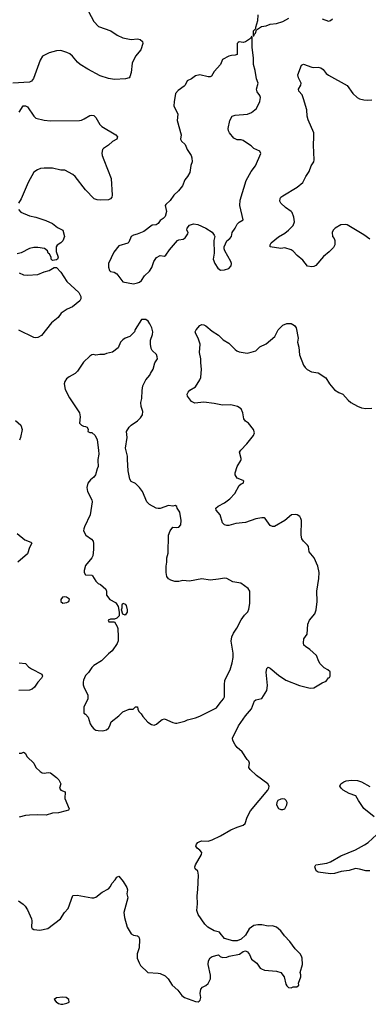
# Model space of a CAD drawing. Header units: inches. Extents: x 1839270 to 1929235, y 762242 to 910350.
# Tile 318 of 362: x 1894695 to 1898054, y 854745 to 864241. Entities that reach past the tile are written whole.
import ezdxf

# ---------------------------------------------------------------- set-up
doc = ezdxf.new("R2010")
doc.units = ezdxf.units.IN
doc.header["$MEASUREMENT"] = 0
doc.layers.add('B8895', color=7, linetype='Continuous')
doc.layers.add('B8896', color=7, linetype='Continuous')

msp = doc.modelspace()

# ---------------------------------------------------------------- linework, layer by layer
at = {"layer": 'B8895', "color": 5}
for points, elevation in [([(1894681.6, 855741.6), (1894727.7, 855710), (1894747.7, 855690), (1894770, 855654.8), (1894808.7, 855568.7), (1894812.2, 855550), (1894808.9, 855490), (1894816.1, 855476.1), (1894830, 855464.6), (1894890, 855458.5), (1894964.7, 855475.3), (1895088, 855570), (1895127.3, 855630), (1895161.5, 855670), (1895207, 855793), (1895250, 855797.6), (1895390, 855773), (1895410, 855773), (1895430, 855779.3), (1895490, 855826), (1895550, 855857.1), (1895570, 855880.7), (1895582.9, 855910), (1895614.6, 855945.4), (1895630, 855971), (1895650, 855980.7), (1895690.4, 855930), (1895726.4, 855870), (1895732.2, 855850), (1895728.8, 855810), (1895736.5, 855770), (1895697.1, 855630), (1895703.4, 855583.4), (1895730.6, 855490), (1895770, 855424), (1895790, 855410.6), (1895830, 855406), (1895839.8, 855399.8), (1895847.3, 855387.3), (1895850.4, 855370), (1895846, 855290), (1895826.4, 855230), (1895828.4, 855190), (1895845.8, 855145.8), (1895860.5, 855120.5), (1895931.1, 855051.1), (1896030, 855046.4), (1896050, 855041.6), (1896097.7, 855017.7), (1896124.9, 854990), (1896164.9, 854930), (1896220.3, 854880.3), (1896258.7, 854830), (1896281.6, 854810), (1896390, 854770.3), (1896415.3, 854770), (1896426, 854774), (1896435.2, 854784.8), (1896441.6, 854810), (1896435.1, 854850), (1896439, 854890), (1896455.3, 854910), (1896490, 854926.8), (1896510, 854946.8), (1896534.5, 854990), (1896534.8, 855025.2), (1896512.3, 855130), (1896515.5, 855164.5), (1896530, 855191.3), (1896550, 855204.7), (1896610, 855222), (1896626.4, 855206.4), (1896650, 855196), (1896690, 855198.8), (1896712.1, 855207.9), (1896811.6, 855228.4), (1896850, 855254.8), (1896870, 855261), (1896890.5, 855250.5), (1896910, 855224.7), (1896930, 855181), (1896981.1, 855141.1), (1897013.4, 855093.4), (1897025.2, 855085.2), (1897054.9, 855074.9), (1897170, 855063), (1897211, 855050), (1897244.7, 855010), (1897259.8, 854939.8), (1897270, 854922), (1897286.4, 854906.4), (1897310, 854904.7), (1897331.6, 854911.6), (1897367.3, 854912.7), (1897386, 854930), (1897382, 854950), (1897405.2, 855010), (1897405.2, 855030), (1897399, 855050), (1897419, 855130), (1897416, 855190), (1897409.4, 855210), (1897398, 855230), (1897350, 855281.2), (1897299.7, 855350), (1897245.9, 855405.9), (1897210, 855454.8), (1897170, 855489.7), (1897130, 855501.4), (1897090, 855499.8), (1897029.1, 855510.9), (1896990, 855512), (1896950, 855503.9), (1896907.5, 855472.5), (1896870, 855412.7), (1896828.2, 855371.8), (1896790, 855357), (1896750, 855357), (1896670, 855378), (1896626, 855430), (1896622, 855442), (1896570, 855454), (1896507.7, 855487.7), (1896478, 855518), (1896416, 855610), (1896402, 855650), (1896407.5, 855712.5), (1896404, 855790), (1896412.2, 855852.2), (1896418.2, 855990), (1896410, 856029.2), (1896386, 856050), (1896381.6, 856070), (1896388.3, 856090), (1896445.6, 856190), (1896449.4, 856210), (1896431.6, 856231.6), (1896405.2, 856250), (1896393.2, 856270), (1896397.2, 856290), (1896410, 856306), (1896430, 856316), (1896450, 856321), (1896510, 856319.1), (1896550, 856330.5), (1896630, 856368.2), (1896730, 856428.2), (1896790, 856453.4), (1896850, 856471.3), (1896868.7, 856490), (1896886, 856550), (1896919.7, 856610), (1897087.3, 856810), (1897097.2, 856830), (1897098.3, 856850), (1897087.6, 856870), (1896978.4, 856950), (1896914.5, 857010), (1896904.5, 857030), (1896909.2, 857070), (1896904, 857090), (1896887.3, 857107.3), (1896839.3, 857179.3), (1896790, 857220.5), (1896770, 857247.8), (1896748.3, 857290), (1896746.6, 857310), (1896804.8, 857430), (1896870, 857527.2), (1896930, 857594.9), (1896957.6, 857670), (1896970, 857682.4), (1897030, 857695.5), (1897077.4, 857770), (1897081.8, 857818.2), (1897071.3, 857948.7), (1897076.2, 857983.8), (1897090, 857997.3), (1897110, 857986), (1897190, 857917.6), (1897261, 857870), (1897390, 857820.7), (1897495.3, 857795.3), (1897530, 857796), (1897610, 857844.7), (1897650, 857862), (1897670, 857894), (1897682, 857898), (1897686, 857910), (1897686, 857950), (1897666, 857970), (1897630, 857988.7), (1897590, 858028.7), (1897577.2, 858050), (1897554.5, 858110), (1897490, 858166), (1897450, 858194), (1897434, 858210), (1897429, 858230), (1897434, 858270), (1897465.6, 858314.4), (1897473.2, 858410), (1897489.2, 858450), (1897539.3, 858510), (1897551.9, 858548.1), (1897562.9, 858630), (1897557.6, 858730), (1897579.3, 858850), (1897582, 858910), (1897569.5, 858969.5), (1897532.3, 859050), (1897486, 859110), (1897478.9, 859158.9), (1897470, 859174), (1897429.2, 859210), (1897414.2, 859234.2), (1897407, 859270), (1897409.3, 859410), (1897405.2, 859430), (1897394, 859450), (1897370, 859464), (1897350, 859469), (1897315.3, 859464.7), (1897251, 859410), (1897150, 859354.5), (1897130, 859352.7), (1897110, 859361.2), (1897059, 859430), (1897050, 859436), (1897030, 859438), (1896970, 859427), (1896870, 859392), (1896776.7, 859383.3), (1896710, 859361.2), (1896690, 859362), (1896669.1, 859369.1), (1896650, 859388), (1896626.8, 859466.8), (1896589, 859510), (1896584, 859530), (1896609, 859550), (1896670, 859581.3), (1896719.6, 859620.4), (1896769, 859671), (1896810, 859748.2), (1896830, 859765.5), (1896850, 859771.3), (1896855.6, 859790), (1896850, 859796.2), (1896790, 859818.9), (1896770.9, 859850), (1896769.9, 859870.1), (1896789.8, 859930), (1896827.3, 859990), (1896828.4, 860000)], 620), ([(1895448.6, 860000), (1895446.7, 859990), (1895450.5, 859930), (1895440.7, 859910), (1895424, 859850), (1895410.3, 859829.7), (1895378, 859802), (1895350.8, 859770), (1895340.7, 859730), (1895347.7, 859690), (1895390.3, 859610.3), (1895392.7, 859590), (1895374.9, 859465.1), (1895318, 859350), (1895311.3, 859330), (1895311, 859310), (1895331.3, 859270), (1895386, 859230), (1895402.8, 859210), (1895407.3, 859190), (1895407.3, 859130), (1895401, 859070), (1895391, 859050), (1895330, 858978), (1895316, 858930), (1895316, 858910), (1895330, 858886), (1895390, 858882), (1895396.9, 858876.9), (1895427.1, 858827.1), (1895450, 858804.7), (1895473.7, 858793.7), (1895524.7, 858750), (1895531.6, 858728.4), (1895532, 858690), (1895564.7, 858650), (1895618.8, 858618.8), (1895627.3, 858607.3), (1895642.8, 858582.8), (1895652.7, 858527.3), (1895654, 858490), (1895630, 858468), (1895610, 858458), (1895570, 858459), (1895546, 858450), (1895552.7, 858432.7), (1895610, 858434), (1895634.8, 858390), (1895640.7, 858370), (1895644.9, 858290), (1895644, 858250), (1895635.2, 858224.8), (1895587.5, 858152.5), (1895550, 858125.2), (1895482.5, 858057.5), (1895410, 858012.7), (1895390, 857993.2), (1895356.4, 857943.6), (1895330, 857917.2), (1895310.7, 857870), (1895307.7, 857850), (1895307.3, 857827.3), (1895316, 857796), (1895351, 857731), (1895351, 857690), (1895312, 857610), (1895312.7, 857552.7), (1895330, 857542), (1895354.6, 857514.6), (1895374.9, 857450), (1895390, 857424), (1895410, 857402), (1895430, 857388), (1895450, 857384.9), (1895490, 857382.8), (1895510, 857386.8), (1895530, 857391), (1895552.1, 857407.9), (1895564, 857430), (1895575.3, 857470), (1895650, 857526), (1895690, 857564.7), (1895748.9, 857591.1), (1895787.3, 857592.7), (1895810, 857614), (1895830, 857614), (1895832, 857590), (1895842, 857570), (1895866.4, 857546.4), (1895881.4, 857521.4), (1895930, 857464.7), (1895963.5, 857443.5), (1895990, 857438), (1896013.6, 857446.4), (1896038, 857470), (1896068, 857490), (1896090, 857498), (1896170, 857461), (1896196.9, 857456.9), (1896210, 857456), (1896285.6, 857474.4), (1896312.9, 857487.1), (1896390, 857507.3), (1896430, 857524), (1896590, 857603.8), (1896626.2, 857653.8), (1896659.5, 857690), (1896669.6, 857710), (1896667.5, 857827.5), (1896672.9, 857867.1), (1896689.7, 857910.3), (1896724.5, 857970), (1896741.7, 858038.3), (1896751.3, 858090), (1896751.6, 858130), (1896733.4, 858246.6), (1896740.5, 858290), (1896754.9, 858325.1), (1896787.3, 858372.7), (1896828.6, 858451.4), (1896861.1, 858498.9), (1896893.2, 858530), (1896903.2, 858556.8), (1896913.2, 858610), (1896912.7, 858730), (1896895.9, 858755.9), (1896824.9, 858804.9), (1896750, 858820.5), (1896690, 858852), (1896670, 858856.2), (1896610, 858844.5), (1896530, 858836), (1896450, 858847), (1896330, 858824.2), (1896267.7, 858832.3), (1896230, 858824), (1896190, 858824), (1896150, 858834), (1896130, 858848.7), (1896114, 858870), (1896105.2, 858910), (1896105.2, 858970), (1896114, 859010), (1896113.2, 859050), (1896124.1, 859095.9), (1896129.2, 859270), (1896145.2, 859310), (1896170, 859346), (1896210, 859343), (1896230, 859346.4), (1896246.6, 859370), (1896252.3, 859410), (1896236.9, 859490), (1896212.7, 859530), (1896210, 859546), (1896194.6, 859554.6), (1896170.9, 859549.1), (1896130, 859555.1), (1896050, 859525.2), (1896030, 859525.2), (1896010, 859529), (1895945.1, 859565.1), (1895921.2, 859590), (1895879, 859690), (1895850, 859728), (1895810, 859768), (1895770, 859788), (1895755.3, 859810), (1895739, 859890), (1895734, 860000)], 640), ([(1894670, 859286), (1894743.5, 859223.5), (1894801, 859201), (1894810.7, 859190.7), (1894790.7, 859150), (1894770, 859089.2), (1894675.5, 859010)], 620), ([(1894690, 858039.3), (1894750, 858030.8), (1894779.9, 857999.9), (1894810, 857979.1), (1894907.7, 857927.7), (1894913.4, 857910), (1894905.5, 857890), (1894869.1, 857850.9), (1894836.7, 857803.3), (1894815.5, 857784.5), (1894790, 857775.6), (1894686, 857770)], 620), ([(1894690, 857165.5), (1894711.9, 857168.1), (1894730, 857176), (1894747.3, 857167.3), (1894767.3, 857130), (1894830, 857070.7), (1894850.6, 857030), (1894890.7, 856990), (1894910, 856978.4), (1894930, 856974.9), (1894970, 856981.6), (1894990, 856976.3), (1895050, 856931), (1895070.8, 856910), (1895090.8, 856870), (1895077.3, 856830), (1895090, 856811), (1895134.4, 856794.4), (1895130.8, 856730), (1895171.3, 856630), (1895163.6, 856616.4), (1895142, 856610), (1895070, 856592.3), (1895010, 856589.5), (1894950.2, 856569.8), (1894870, 856572.1), (1894790, 856568.3), (1894750, 856564.7), (1894690, 856549.5)], 620), ([(1898110, 856553.6), (1898010, 856632.3), (1897958.9, 856710), (1897935.4, 856755.4), (1897870, 856777.7), (1897812.3, 856810), (1897792.3, 856830), (1897780.9, 856850), (1897790, 856871), (1897818, 856890), (1897840.9, 856899.1), (1897893.4, 856906.6), (1897950, 856904.2), (1897990, 856891.5), (1898070, 856846.4)], 580), ([(1898070, 856031.9), (1898030, 856033.1), (1897968.7, 856048.7), (1897930, 856052.9), (1897870, 856033.6), (1897792.9, 856027.1), (1897730, 856007.3), (1897690, 856004.2), (1897570, 856018), (1897551.9, 856031.9), (1897538, 856070), (1897550, 856090.3), (1897653.6, 856106.4), (1897690, 856118), (1897790, 856175.6), (1897930, 856235.5), (1898018.3, 856281.7), (1898054.4, 856305.6), (1898137.5, 856382.5)], 580)]:
    msp.add_lwpolyline(points, dxfattribs=dict(at, elevation=elevation))
for points, elevation in [([(1895130, 858673.2), (1895106, 858670), (1895090.8, 858650), (1895091, 858630), (1895110, 858614.8), (1895150, 858618.8), (1895168.7, 858630), (1895173.2, 858653.2), (1895146, 858670)], 640), ([(1895710, 858498), (1895687.3, 858507.3), (1895675.3, 858550), (1895682, 858570), (1895683.1, 858596.9), (1895690, 858612), (1895710, 858604.7), (1895721, 858590), (1895730.8, 858550), (1895730, 858526)], 640), ([(1897230, 856727), (1897210, 856723.7), (1897184, 856710), (1897173.4, 856690), (1897170.4, 856670), (1897190, 856633), (1897210, 856622.4), (1897230, 856622), (1897250, 856630.8), (1897257.7, 856642.3), (1897269.5, 856670), (1897271.3, 856690), (1897263.7, 856710), (1897250, 856723.7)], 620), ([(1895110, 854813), (1895050, 854808.7), (1895026.8, 854790), (1895044.7, 854770), (1895070, 854752), (1895090, 854744.7), (1895110, 854746), (1895150, 854756), (1895170, 854766), (1895169.2, 854790), (1895142, 854810)], 620)]:
    msp.add_lwpolyline(points, close=True, dxfattribs=dict(at, elevation=elevation))
at = {"layer": 'B8896', "color": 5}
for points, elevation in [([(1895359.2, 864319.2), (1895410, 864223.8), (1895455.6, 864175.6), (1895572.8, 864132.8), (1895633, 864093), (1895690, 864066.4), (1895770, 864050.4), (1895830, 864056.4), (1895854.8, 864050), (1895877.3, 864030), (1895880.7, 864010), (1895860.7, 863950), (1895810.4, 863889.6), (1895778.8, 863821.2), (1895770.5, 863730), (1895757.3, 863690), (1895750, 863681.2), (1895714, 863670), (1895610, 863663.7), (1895550, 863674.5), (1895470, 863699.5), (1895350, 863764), (1895277, 863810), (1895250.9, 863830.9), (1895204.7, 863890), (1895178.4, 863910), (1895150, 863925.4), (1895090, 863943), (1895050, 863939.7), (1894979.9, 863920.1), (1894914, 863890), (1894890.4, 863849.6), (1894827.1, 863672.9), (1894810, 863647.3), (1894790, 863637.6), (1894627.7, 863627.7)], 620), ([(1896990.7, 864289.3), (1896987.3, 864230), (1896966.8, 864166.8), (1896966.8, 864153.2), (1896944, 864130), (1896943.6, 864083.6), (1896950, 864084.7), (1896958, 864102), (1896968, 864110), (1896976.4, 864143.6), (1897023.7, 864176.3), (1897070, 864181), (1897110, 864198), (1897170, 864202.8), (1897230, 864223), (1897290, 864256.4)], 640), ([(1897610, 864250.4), (1897670, 864228.2), (1897690, 864233.4), (1897710, 864250.5)], 640), ([(1898070, 862125.1), (1898010, 862167.3), (1897850, 862260.9), (1897830, 862266.6), (1897790, 862262.7), (1897736, 862230), (1897716, 862210), (1897706.8, 862190), (1897710.9, 862150.9), (1897726, 862130), (1897730.5, 862110.5), (1897730.4, 862070), (1897717.7, 862042.3), (1897678.7, 862001.3), (1897623.2, 861956.8), (1897550, 861869.3), (1897530, 861859.3), (1897510, 861857.2), (1897470, 861865.2), (1897422, 861922), (1897370, 861967), (1897330, 862009.5), (1897310, 862020.7), (1897250, 862039.5), (1897210, 862035.6), (1897108.7, 862050), (1897108.7, 862070), (1897119, 862090), (1897190, 862147.7), (1897250, 862182), (1897286.6, 862210), (1897330, 862257.3), (1897344.2, 862290), (1897337.7, 862337.7), (1897319.7, 862379.7), (1897311.1, 862391.1), (1897255.1, 862430), (1897212.3, 862470), (1897200.9, 862490), (1897203.9, 862516.1), (1897212.7, 862530), (1897230, 862543), (1897370, 862626.4), (1897425.1, 862670), (1897452, 862730), (1897484.6, 862775.4), (1897503.6, 862830), (1897529.6, 862870), (1897534.3, 862890), (1897525.1, 863030), (1897531, 863111), (1897528.3, 863150), (1897475.6, 863275.6), (1897465.6, 863310), (1897462.6, 863370), (1897430, 863479), (1897415.6, 863515.6), (1897386, 863550), (1897382.7, 863570), (1897405.2, 863610), (1897406, 863630), (1897380.8, 863680.8), (1897376.2, 863710), (1897410, 863801), (1897430, 863813), (1897510, 863782.8), (1897530, 863778.8), (1897570, 863784), (1897596.1, 863776.1), (1897619, 863759), (1897650, 863720.7), (1897670, 863706.8), (1897850, 863606), (1897904, 863530), (1897946.8, 863490), (1897970, 863476.3), (1898012.7, 863467.3), (1898050, 863464), (1898090, 863467.3)], 620), ([(1894689.6, 863350), (1894729.2, 863410), (1894750, 863410.6), (1894770, 863400.7), (1894832, 863310), (1894850, 863290.4), (1894931.5, 863271.5), (1894990, 863266.7), (1895270, 863268.9), (1895290, 863272.2), (1895316, 863284), (1895370, 863317.1), (1895390, 863320.5), (1895410, 863316.3), (1895430, 863298.8), (1895467.7, 863230), (1895487.3, 863210), (1895621, 863130), (1895638, 863110), (1895631.3, 863090), (1895590, 863066.6), (1895550.3, 863029.7), (1895501.7, 862998.3), (1895494, 862990), (1895487.9, 862952.1), (1895490.7, 862930), (1895504.9, 862890), (1895576, 862710), (1895586, 862550), (1895583, 862530), (1895568.5, 862511.5), (1895550, 862504.7), (1895470, 862499.6), (1895442, 862502), (1895413.1, 862513.1), (1895330, 862600.9), (1895230, 862727.3), (1895207, 862747), (1895130, 862788), (1895090, 862790.8), (1895010, 862808.9), (1894930, 862808.9), (1894895.4, 862804.6), (1894865.6, 862794.4), (1894831.3, 862768.7), (1894775.8, 862670), (1894707.3, 862512.7), (1894683, 862470)], 620), ([(1894683, 862410), (1894705.4, 862385.4), (1894790, 862348.8), (1894850, 862336.4), (1894945.1, 862305.1), (1895010, 862273.7), (1895057.5, 862237.5), (1895110.8, 862210), (1895126, 862150), (1895110.5, 862109.5), (1895090, 862089), (1895055.3, 862064.7), (1895044.7, 862050), (1895045.4, 862005.4), (1895064.7, 861950), (1895058, 861930), (1895050, 861924), (1895010, 861918), (1894998, 861930), (1894998, 861950), (1894980.4, 861980.4), (1894970, 861988), (1894962, 862010), (1894932.9, 862032.9), (1894870, 862043.7), (1894830, 862044.5), (1894790, 862033.6), (1894710, 861993.6), (1894670, 861983.7)], 620), ([(1894690, 861799.1), (1894730, 861780.5), (1894770, 861775.5), (1894870, 861783.8), (1894930, 861810.6), (1894978.9, 861821.1), (1895026, 861850), (1895050.7, 861850.7), (1895090, 861806), (1895150, 861717.3), (1895264.9, 861610), (1895285.5, 861570), (1895284.9, 861550), (1895273.4, 861530), (1895202.8, 861470), (1895152.4, 861447.6), (1895096, 861410), (1895066, 861370), (1895002.3, 861317.7), (1894903.4, 861196.6), (1894870, 861175.1), (1894847.1, 861172.9), (1894830, 861177), (1894685.1, 861245.1)], 620), ([(1895734, 860000), (1895732.7, 860030), (1895713.2, 860110), (1895729.2, 860210), (1895725.2, 860270), (1895748.7, 860310), (1895768.7, 860330), (1895830, 860370.8), (1895859.3, 860400.7), (1895877.6, 860430), (1895882, 860462), (1895866, 860510), (1895863.7, 860550), (1895871.5, 860588.5), (1895874, 860666), (1895882, 860710), (1895911.9, 860768.1), (1895950, 860811.3), (1895955.6, 860830), (1895980.4, 860870), (1895998.3, 860930), (1896021.4, 860970), (1896021, 860990), (1896011.9, 861011.9), (1895972.7, 861050), (1895961.2, 861070), (1895954, 861110), (1895954, 861150), (1895974.2, 861205.8), (1895977, 861230), (1895967.5, 861267.5), (1895950, 861308), (1895933.2, 861333.2), (1895910, 861348), (1895870, 861348), (1895806.4, 861253.6), (1895802, 861230), (1895755.3, 861184.7), (1895710, 861169), (1895690, 861153.2), (1895667.7, 861130), (1895642.5, 861077.5), (1895590, 861033.2), (1895530, 861020.9), (1895510, 861012.3), (1895467.9, 861012.1), (1895430, 861004), (1895407.1, 861012.9), (1895390, 861008.7), (1895370, 860995.3), (1895310, 860939), (1895250.6, 860850), (1895230.7, 860830), (1895170, 860795.6), (1895144.4, 860775.6), (1895129, 860751), (1895123.7, 860730), (1895134.1, 860674.1), (1895174.3, 860594.3), (1895271, 860450), (1895276, 860410), (1895270.8, 860350), (1895291.3, 860330), (1895310, 860320.7), (1895330, 860318.8), (1895344.7, 860310), (1895356, 860290), (1895351.3, 860270), (1895370, 860258.8), (1895390, 860258.8), (1895420.5, 860230), (1895440.3, 860190), (1895455.8, 860090), (1895458, 860050), (1895448.6, 860000)], 640), ([(1896828.4, 860000), (1896829.6, 860010), (1896812.3, 860070), (1896824.5, 860090), (1896882.9, 860150), (1896949.3, 860230), (1896957.5, 860257.5), (1896947.2, 860287.2), (1896899, 860350), (1896870, 860369), (1896854, 860390), (1896843.7, 860450), (1896827.7, 860487.7), (1896793.2, 860510), (1896730, 860524.8), (1896650, 860522.2), (1896570, 860538.5), (1896470, 860551.1), (1896382.7, 860542.7), (1896350, 860557.2), (1896312.3, 860610), (1896309.5, 860630), (1896317.2, 860650), (1896333.6, 860666.4), (1896390, 860699.1), (1896431.9, 860768.1), (1896439.3, 860790), (1896446, 860870), (1896439.3, 860930), (1896442, 860970), (1896426.6, 861030), (1896435.1, 861110), (1896416.3, 861170), (1896392, 861210), (1896386, 861230), (1896394.5, 861250), (1896430, 861290.7), (1896450, 861300.5), (1896470, 861298.4), (1896490, 861288.4), (1896550, 861236.4), (1896610, 861197.1), (1896654.4, 861154.4), (1896710, 861119.5), (1896770, 861060.3), (1896788.2, 861048.2), (1896810, 861038), (1896885.5, 861025.5), (1896927, 861033), (1896970, 861048.7), (1897010, 861084.9), (1897070, 861115.8), (1897155.2, 861184.8), (1897185.1, 861250), (1897230, 861294.4), (1897270, 861310.4), (1897311.8, 861311.8), (1897344, 861290), (1897359.1, 861270), (1897378, 861170), (1897373.4, 861130), (1897383.7, 861083.7), (1897391.8, 861010), (1897430.2, 860910), (1897446.3, 860886.3), (1897466.8, 860866.8), (1897505.9, 860845.9), (1897570, 860833.4), (1897646.6, 860786.6), (1897679.5, 860730), (1897728.2, 860670), (1897770, 860646.4), (1897810, 860630.4), (1897860.7, 860570), (1897886.8, 860550), (1897950, 860514.4), (1897990, 860497.6), (1898030, 860492), (1898090, 860493.7)], 620), ([(1894654, 860374), (1894706, 860330), (1894718, 860290), (1894701, 860210), (1894694.4, 860185.6)], 620)]:
    msp.add_lwpolyline(points, dxfattribs=dict(at, elevation=elevation))
at = {"layer": 'B8896', "color": 5, "elevation": 640}
msp.add_lwpolyline([(1896930, 864078), (1896919.8, 864060.2), (1896870, 864026), (1896850, 864021.2), (1896810, 864028.7), (1896799.8, 864020.2), (1896791.3, 864010), (1896790, 863906), (1896770, 863898), (1896736.4, 863896.4), (1896710, 863888.7), (1896650, 863858), (1896630.6, 863809.4), (1896570, 863742), (1896542.5, 863697.5), (1896530.4, 863689.6), (1896510, 863689.6), (1896430, 863709.5), (1896390, 863700.7), (1896350, 863672), (1896307.7, 863650), (1896290.8, 863610), (1896281.1, 863598.9), (1896221.1, 863558.9), (1896197.3, 863530), (1896182.4, 863450), (1896181.6, 863410), (1896219.1, 863330), (1896210.8, 863270), (1896250.7, 863130), (1896243, 863090), (1896253.4, 863070), (1896290, 863036), (1896310.3, 862990.3), (1896347.7, 862930), (1896353.4, 862910), (1896355.5, 862870), (1896344.1, 862835.9), (1896333.3, 862766.7), (1896312, 862728), (1896284.9, 862695.1), (1896262.5, 862637.5), (1896224.7, 862590), (1896181, 862550), (1896143.4, 862496.6), (1896102, 862458), (1896098, 862450), (1896110.7, 862390), (1896098, 862342), (1896078, 862322), (1896050, 862304), (1896030, 862275.3), (1896010, 862262), (1895970, 862259), (1895890, 862199.5), (1895828.1, 862171.9), (1895790, 862162), (1895770.3, 862149.7), (1895745.7, 862094.3), (1895735.4, 862084.6), (1895650, 862061.2), (1895600.4, 861999.6), (1895550.8, 861890), (1895550, 861854), (1895561.4, 861821.4), (1895570, 861811.3), (1895606.4, 861806.4), (1895630.7, 861790.7), (1895690, 861714), (1895790, 861694), (1895830, 861704), (1895850, 861710.8), (1895870, 861726), (1895899, 861770), (1895945.6, 861814.4), (1895968.7, 861850), (1895989, 861910), (1896013.6, 861946.4), (1896050, 861966), (1896090, 861960.7), (1896104, 861970), (1896140.1, 862019.9), (1896217.2, 862110), (1896230, 862118), (1896270, 862125.7), (1896290, 862136.3), (1896316.5, 862176.5), (1896319, 862190), (1896306, 862210), (1896308.7, 862230), (1896330, 862258), (1896369.3, 862270.7), (1896410, 862266.8), (1896490, 862230.8), (1896550, 862191), (1896570, 862162), (1896574.8, 862150), (1896566.8, 862110), (1896570.5, 861990), (1896560.5, 861930), (1896574.9, 861890), (1896603.9, 861843.9), (1896630, 861826.4), (1896670, 861828.5), (1896710, 861842), (1896732.5, 861867.5), (1896734.8, 861890), (1896728.3, 861910), (1896671.6, 862010), (1896664.5, 862030), (1896666.6, 862050), (1896691.5, 862108.5), (1896719.3, 862130), (1896735.6, 862150), (1896741.6, 862190), (1896771.5, 862230), (1896792.1, 862267.9), (1896810, 862288.2), (1896848.7, 862310), (1896817.4, 862450), (1896818.3, 862501.7), (1896876.9, 862690), (1896924.8, 862775.2), (1896967, 862830), (1897019, 862950), (1897010, 862973.2), (1896950, 862999), (1896925.4, 863025.4), (1896870, 863058.4), (1896850, 863075.6), (1896830, 863082.9), (1896790, 863083.7), (1896758, 863098), (1896716, 863150), (1896707.6, 863167.6), (1896704.5, 863190), (1896719.3, 863270), (1896744, 863310), (1896770, 863319.1), (1896890, 863330.7), (1896930, 863345.5), (1896975.8, 863384.2), (1897010, 863451), (1897016, 863490), (1897007.8, 863510), (1896984, 863544), (1896975.8, 863570), (1896993.6, 863630), (1896978, 863670), (1896965.2, 863750), (1896949.5, 863809.5), (1896949.4, 863870), (1896934.7, 863974.7), (1896936.4, 864076.4)], close=True, dxfattribs=at)

doc.saveas('drawing.dxf')
